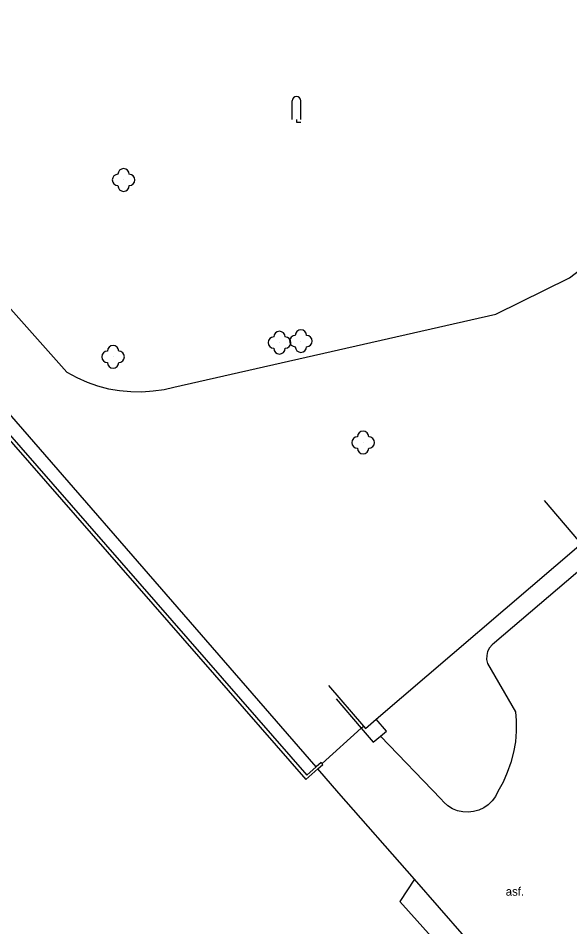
# Model space of a CAD drawing. Extents: x -577457 to -568404, y -1208466 to -1201387.
# Drawn here: x -569333.1 to -569284.5, y -1204661.5 to -1204581.6 of the extents above; entities that cross this region are included whole.
import ezdxf

# ---------------------------------------------------------------- set-up
doc = ezdxf.new("R2010")
doc.units = 0
for name, color, linetype in [('BUDOVY_MĚŘ', 7, 'Continuous'), ('POMOC_POPIS', 7, 'Continuous'), ('ROZHRANÍ_PLOCH', 7, 'Continuous'), ('ZELEŇ', 7, 'Continuous'), ('ZN_DOPLŇKOVÉ', 7, 'Continuous'), ('ZN_KULTUR', 7, 'Continuous')]:
    doc.layers.add(name, color=color, linetype=linetype)

msp = doc.modelspace()

# ---------------------------------------------------------------- linework, layer by layer
at = {"layer": 'BUDOVY_MĚŘ'}
for points in [[(-569283.73, -1204627.54), (-569286.76, -1204624)], [(-569301.56, -1204643.25), (-569283.51, -1204627.8), (-569283.73, -1204627.54)], [(-569305.75, -1204640.26), (-569302.67, -1204643.86)], [(-569302.67, -1204643.86), (-569302.5, -1204644.06), (-569301.56, -1204643.25)]]:
    msp.add_lwpolyline(points, dxfattribs=at)
at = {"layer": 'ROZHRANÍ_PLOCH'}
for points in [[(-569306.84, -1204647.44), (-569344.33, -1204604.32), (-569357.4, -1204589.32), (-569374.91, -1204569.19), (-569396.56, -1204544.82), (-569397.16, -1204543.98), (-569398.06, -1204542.6), (-569398.9, -1204541.19), (-569399.66, -1204539.73), (-569399.68, -1204539.53), (-569399.79, -1204538.17), (-569399.82, -1204536.82), (-569399.76, -1204535.46), (-569399.63, -1204534.11), (-569399.42, -1204532.77), (-569399.12, -1204531.45), (-569398.76, -1204530.14), (-569398.31, -1204528.86), (-569396.99, -1204526.67)], [(-569339.83, -1204600.31), (-569328.77, -1204612.71), (-569327.9, -1204613.18), (-569327, -1204613.58), (-569326.07, -1204613.91), (-569325.12, -1204614.16), (-569324.14, -1204614.33), (-569323.16, -1204614.42), (-569322.18, -1204614.43), (-569321.19, -1204614.36), (-569320.22, -1204614.22), (-569319.36, -1204614.02), (-569291.02, -1204607.61), (-569284.56, -1204604.4), (-569282.19, -1204602.61)], [(-569282.45, -1204629.1), (-569291.15, -1204636.51), (-569291.36, -1204636.69), (-569291.59, -1204636.96), (-569291.75, -1204637.28), (-569291.83, -1204637.63), (-569291.84, -1204637.99), (-569291.76, -1204638.34), (-569289.29, -1204642.58), (-569289.23, -1204643.35), (-569289.23, -1204644.28), (-569289.31, -1204645.22), (-569289.47, -1204646.14), (-569289.7, -1204647.05), (-569290.02, -1204647.93), (-569290.4, -1204648.78), (-569290.86, -1204649.6), (-569291.07, -1204650.03), (-569291.36, -1204650.42), (-569291.7, -1204650.76), (-569292.09, -1204651.03), (-569292.52, -1204651.24), (-569292.99, -1204651.37), (-569293.46, -1204651.42), (-569293.94, -1204651.39), (-569294.41, -1204651.29), (-569294.85, -1204651.11), (-569295.26, -1204650.85), (-569295.62, -1204650.53), (-569295.86, -1204650.25), (-569301.19, -1204644.73)], [(-569305.08, -1204641.46), (-569302.88, -1204644.04)], [(-569301.19, -1204644.73), (-569300.66, -1204644.3), (-569301.56, -1204643.25)], [(-569302.88, -1204644.04), (-569301.83, -1204645.26), (-569301.19, -1204644.73)], [(-569298.18, -1204657.31), (-569304.83, -1204649.75), (-569306.69, -1204647.61)], [(-569284.99, -1204672.43), (-569298.18, -1204657.31)]]:
    msp.add_lwpolyline(points, dxfattribs=at)
at = {"layer": 'ZELEŇ'}
msp.add_lwpolyline([(-569298.18, -1204657.31), (-569299.47, -1204659.29), (-569286.82, -1204673.41)], dxfattribs=at)
for centre in [(-569323.78, -1204595.8), (-569310.07, -1204610.11), (-569308.18, -1204609.97), (-569324.71, -1204611.36), (-569302.71, -1204618.9)]:
    msp.add_circle(centre, 0.0005, dxfattribs=at)
for centre, start, end in [((-569323.78, -1204595.3), 0, 179.99999), ((-569324.28, -1204595.8), 89.99999, 269.99999), ((-569323.28, -1204595.8), 270, 89.99999), ((-569323.78, -1204596.3), 179.99999, 359.99999), ((-569310.07, -1204609.61), 0, 179.99999), ((-569308.18, -1204609.47), 0, 179.99999), ((-569310.57, -1204610.11), 89.99999, 269.99999), ((-569309.57, -1204610.11), 270, 89.99999), ((-569308.68, -1204609.97), 89.99999, 269.99999), ((-569307.68, -1204609.97), 270, 89.99999), ((-569325.21, -1204611.36), 89.99999, 269.99999), ((-569324.71, -1204610.86), 0, 179.99999), ((-569324.21, -1204611.36), 270, 89.99999), ((-569310.07, -1204610.61), 179.99999, 359.99999), ((-569308.18, -1204610.47), 179.99999, 359.99999), ((-569324.71, -1204611.86), 179.99999, 359.99999), ((-569302.71, -1204618.4), 0, 179.99999), ((-569303.21, -1204618.9), 89.99999, 269.99999), ((-569302.21, -1204618.9), 270, 89.99999), ((-569302.71, -1204619.4), 179.99999, 359.99999)]:
    msp.add_arc(centre, 0.5, start, end, dxfattribs=at)
at = {"layer": 'ZN_DOPLŇKOVÉ'}
for points in [[(-569406.73, -1204536.14), (-569406.51, -1204535.93), (-569389.97, -1204553.59), (-569365.99, -1204581.26), (-569335.87, -1204615.87), (-569307.67, -1204648.16), (-569306.84, -1204647.44)], [(-569394.73, -1204548.94), (-569390.19, -1204553.79), (-569366.21, -1204581.45), (-569336.1, -1204616.07), (-569307.74, -1204648.53), (-569306.69, -1204647.61)], [(-569306.31, -1204647.13), (-569302.88, -1204644.04)], [(-569302.88, -1204644.04), (-569302.67, -1204643.86)], [(-569306.31, -1204647.13), (-569306.39, -1204647.04), (-569306.84, -1204647.44)], [(-569306.69, -1204647.61), (-569306.24, -1204647.22), (-569306.31, -1204647.13)]]:
    msp.add_lwpolyline(points, dxfattribs=at)
at = {"layer": 'ZN_KULTUR'}
for p, q in [((-569308.945, -1204590.47), (-569308.945, -1204588.845)), ((-569308.195, -1204590.47), (-569308.195, -1204588.845))]:
    msp.add_line(p, q, dxfattribs=at)
msp.add_lwpolyline([(-569308.57, -1204590.47), (-569308.57, -1204590.72), (-569308.195, -1204590.72)], dxfattribs=at)
msp.add_arc((-569308.57, -1204588.845), 0.375, 0, 179.99999, dxfattribs=at)

# ---------------------------------------------------------------- texts
at = {"layer": 'POMOC_POPIS'}
msp.add_text('asf.', height=0.75, dxfattribs=at).set_placement((-569290.16, -1204658.77))

doc.saveas('drawing.dxf')
